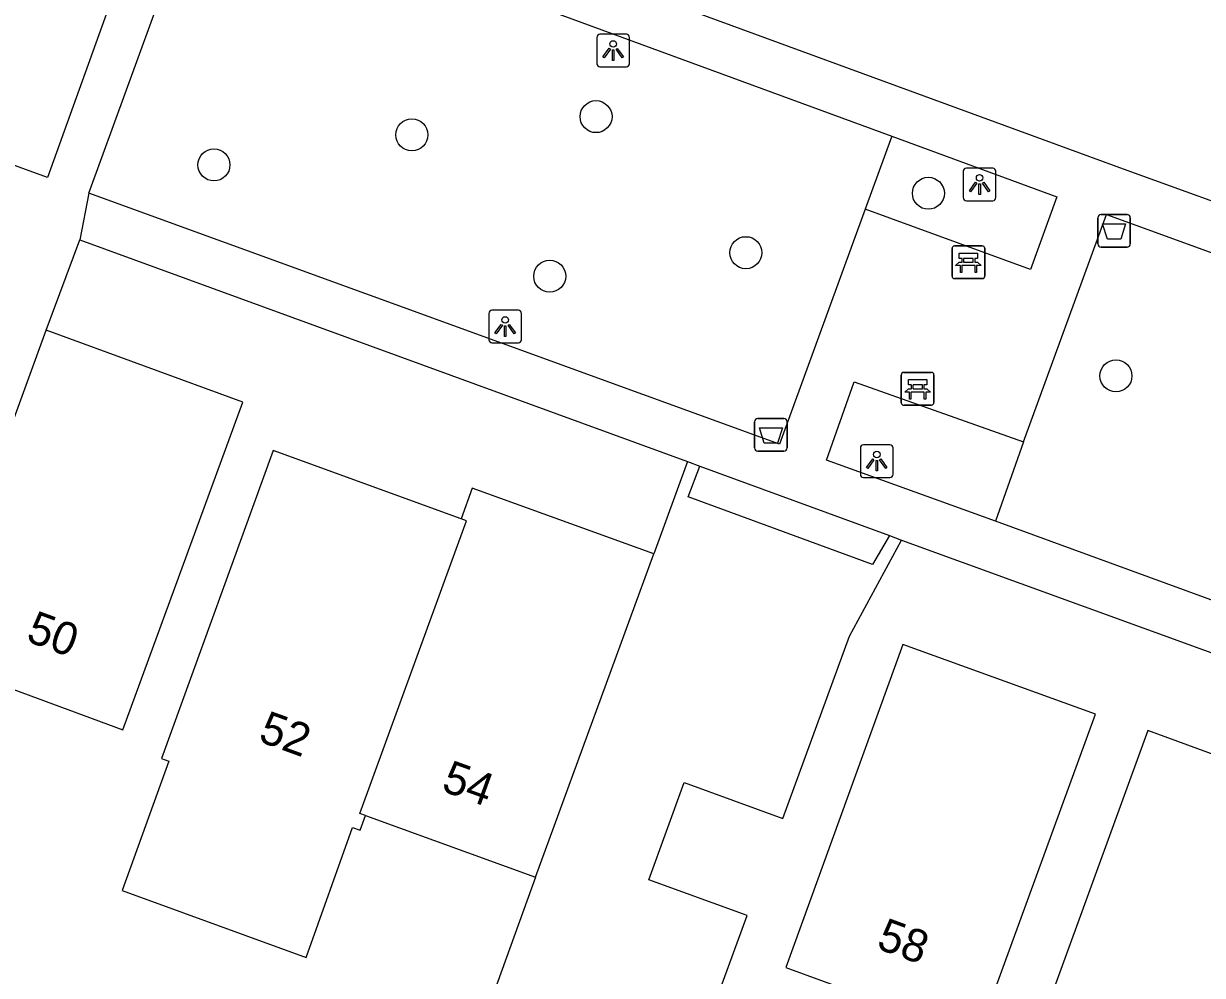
# Model space of a CAD drawing. Extents: x 155275 to 156263, y 382654 to 383635.
# Drawn here: x 156008.18 to 156044.2, y 383082.31 to 383111.39 of the extents above; entities that cross this region are included whole.
import ezdxf

# ---------------------------------------------------------------- set-up
doc = ezdxf.new("R2010")
doc.units = 0
for name, color, linetype in [('IMGEO_Afvalbak', 7, 'Continuous'), ('IMGEO_Bank', 7, 'Continuous'), ('IMGEO_Boom', 7, 'Continuous'), ('IMGEO_Groenvoorziening', 7, 'Continuous'), ('IMGEO_Lichtpunt', 7, 'Continuous'), ('IMGEO_Pand', 7, 'Continuous'), ('IMGEO_Pand_nummerreeks', 7, 'Continuous'), ('IMGEO_Voetpad_open', 7, 'Continuous')]:
    doc.layers.add(name, color=color, linetype=linetype)

msp = doc.modelspace()

# ---------------------------------------------------------------- linework, layer by layer
at = {"layer": 'IMGEO_Afvalbak'}
for p, q in [((156041.007, 383104.661), (156041.007, 383105.461)), ((156041.007, 383105.461), (156041.007, 383104.661)), ((156041.107, 383105.561), (156041.897, 383105.561)), ((156041.897, 383105.561), (156041.107, 383105.561)), ((156041.997, 383105.461), (156041.997, 383104.661)), ((156041.997, 383104.661), (156041.997, 383105.461)), ((156041.897, 383104.561), (156041.107, 383104.561)), ((156041.107, 383104.561), (156041.897, 383104.561)), ((156030.62, 383099.326), (156031.41, 383099.326)), ((156031.41, 383099.326), (156030.62, 383099.326)), ((156030.52, 383098.426), (156030.52, 383099.226)), ((156030.52, 383099.226), (156030.52, 383098.426)), ((156031.51, 383099.226), (156031.51, 383098.426)), ((156031.51, 383098.426), (156031.51, 383099.226)), ((156031.41, 383098.326), (156030.62, 383098.326)), ((156030.62, 383098.326), (156031.41, 383098.326))]:
    msp.add_line(p, q, dxfattribs=at)
for points in [[(156041.15, 383105.275), (156041.854, 383105.275), (156041.705, 383104.805), (156041.299, 383104.805), (156041.15, 383105.275)], [(156030.663, 383099.04), (156031.367, 383099.04), (156031.218, 383098.57), (156030.812, 383098.57), (156030.663, 383099.04)]]:
    msp.add_lwpolyline(points, dxfattribs=at)
for centre, start, end in [((156041.107, 383105.461), 90, 180), ((156041.107, 383105.461), 90, 180), ((156041.897, 383105.461), 0, 90), ((156041.897, 383105.461), 360, 90), ((156041.107, 383104.661), 180, 270), ((156041.107, 383104.661), 180, 270), ((156041.897, 383104.661), 270, 0), ((156041.897, 383104.661), 270, 0), ((156030.62, 383099.226), 90, 180), ((156030.62, 383099.226), 90, 180), ((156031.41, 383099.226), 0, 90), ((156031.41, 383099.226), 360, 90), ((156030.62, 383098.426), 180, 270), ((156030.62, 383098.426), 180, 270), ((156031.41, 383098.426), 270, 0), ((156031.41, 383098.426), 270, 0)]:
    msp.add_arc(centre, 0.1, start, end, dxfattribs=at)
at = {"layer": 'IMGEO_Bank'}
for p, q in [((156036.552, 383103.675), (156036.552, 383104.516)), ((156036.552, 383104.516), (156036.552, 383103.675)), ((156036.627, 383104.6), (156037.468, 383104.6)), ((156037.468, 383104.6), (156036.627, 383104.6)), ((156037.552, 383104.525), (156037.552, 383103.684)), ((156037.552, 383103.684), (156037.552, 383104.525)), ((156037.249, 383103.998), (156036.856, 383103.998)), ((156036.861, 383104.106), (156036.861, 383104.212)), ((156036.905, 383104.212), (156036.905, 383104.106)), ((156037.193, 383104.218), (156036.911, 383104.218)), ((156036.911, 383104.1), (156037.193, 383104.1)), ((156037.199, 383104.106), (156037.199, 383104.212)), ((156037.243, 383104.212), (156037.243, 383104.106)), ((156037.477, 383103.6), (156036.636, 383103.6)), ((156036.636, 383103.6), (156037.477, 383103.6)), ((156034.999, 383099.808), (156034.999, 383100.649)), ((156034.999, 383100.649), (156034.999, 383099.808)), ((156035.074, 383100.733), (156035.915, 383100.733)), ((156035.915, 383100.733), (156035.074, 383100.733)), ((156035.999, 383100.658), (156035.999, 383099.817)), ((156035.999, 383099.817), (156035.999, 383100.658)), ((156035.696, 383100.131), (156035.303, 383100.131)), ((156035.308, 383100.239), (156035.308, 383100.345)), ((156035.352, 383100.345), (156035.352, 383100.239)), ((156035.64, 383100.351), (156035.358, 383100.351)), ((156035.358, 383100.233), (156035.64, 383100.233)), ((156035.646, 383100.239), (156035.646, 383100.345)), ((156035.69, 383100.345), (156035.69, 383100.239)), ((156035.924, 383099.733), (156035.083, 383099.733)), ((156035.083, 383099.733), (156035.924, 383099.733))]:
    msp.add_line(p, q, dxfattribs=at)
for points in [[(156036.855, 383104.218), (156036.769, 383104.218), (156036.769, 383104.379), (156037.332, 383104.379), (156037.332, 383104.218), (156037.249, 383104.218)], [(156036.799, 383103.998), (156036.657, 383103.998), (156036.769, 383104.1), (156036.855, 383104.1)], [(156036.849, 383103.991), (156036.849, 383103.784), (156036.806, 383103.784), (156036.806, 383103.991)], [(156037.249, 383104.1), (156037.332, 383104.1), (156037.444, 383103.998), (156037.305, 383103.998)], [(156037.299, 383103.991), (156037.299, 383103.784), (156037.255, 383103.784), (156037.255, 383103.991)], [(156035.302, 383100.351), (156035.216, 383100.351), (156035.216, 383100.512), (156035.779, 383100.512), (156035.779, 383100.351), (156035.696, 383100.351)], [(156035.246, 383100.131), (156035.104, 383100.131), (156035.216, 383100.233), (156035.302, 383100.233)], [(156035.296, 383100.124), (156035.296, 383099.917), (156035.253, 383099.917), (156035.253, 383100.124)], [(156035.696, 383100.233), (156035.779, 383100.233), (156035.891, 383100.131), (156035.752, 383100.131)], [(156035.746, 383100.124), (156035.746, 383099.917), (156035.702, 383099.917), (156035.702, 383100.124)]]:
    msp.add_lwpolyline(points, dxfattribs=at)
for centre, radius, start, end in [((156036.63, 383104.522), 0.0779, 92.4484, 184.2845), ((156036.63, 383104.522), 0.0779, 92.4484, 184.2845), ((156037.474, 383104.522), 0.0779, 2.4484, 94.2845), ((156037.474, 383104.522), 0.0779, 2.4484, 94.2845), ((156036.799, 383103.991), 0.00671, 2.8957, 87.1043), ((156036.856, 383103.991), 0.00671, 92.8957, 177.1043), ((156036.854, 383104.211), 0.00671, 2.8957, 87.1043), ((156036.854, 383104.107), 0.00671, 272.8957, 357.1043), ((156036.911, 383104.211), 0.00671, 92.8957, 177.1043), ((156036.911, 383104.107), 0.00671, 182.8957, 267.1043), ((156037.193, 383104.211), 0.00671, 2.8957, 87.1043), ((156037.193, 383104.107), 0.00671, 272.8957, 357.1043), ((156037.25, 383104.211), 0.00671, 92.8957, 177.1043), ((156037.25, 383104.107), 0.00671, 182.8957, 267.1043), ((156037.248, 383103.991), 0.00671, 2.8957, 87.1043), ((156037.305, 383103.991), 0.00671, 92.8957, 177.1043), ((156036.63, 383103.678), 0.0779, 182.4484, 274.2845), ((156036.63, 383103.678), 0.0779, 182.4484, 274.2845), ((156037.474, 383103.678), 0.0779, 272.4484, 4.2845), ((156037.474, 383103.678), 0.0779, 272.4484, 4.2845), ((156035.077, 383100.655), 0.0779, 92.4484, 184.2845), ((156035.077, 383100.655), 0.0779, 92.4484, 184.2845), ((156035.921, 383100.655), 0.0779, 2.4484, 94.2845), ((156035.921, 383100.655), 0.0779, 2.4484, 94.2845), ((156035.246, 383100.124), 0.00671, 2.8957, 87.1043), ((156035.303, 383100.124), 0.00671, 92.8957, 177.1043), ((156035.301, 383100.344), 0.00671, 2.8957, 87.1043), ((156035.301, 383100.24), 0.00671, 272.8957, 357.1043), ((156035.358, 383100.344), 0.00671, 92.8957, 177.1043), ((156035.358, 383100.24), 0.00671, 182.8957, 267.1043), ((156035.64, 383100.344), 0.00671, 2.8957, 87.1043), ((156035.64, 383100.24), 0.00671, 272.8957, 357.1043), ((156035.697, 383100.344), 0.00671, 92.8957, 177.1043), ((156035.697, 383100.24), 0.00671, 182.8957, 267.1043), ((156035.695, 383100.124), 0.00671, 2.8957, 87.1043), ((156035.752, 383100.124), 0.00671, 92.8957, 177.1043), ((156035.077, 383099.811), 0.0779, 182.4484, 274.2845), ((156035.077, 383099.811), 0.0779, 182.4484, 274.2845), ((156035.921, 383099.811), 0.0779, 272.4484, 4.2845), ((156035.921, 383099.811), 0.0779, 272.4484, 4.2845)]:
    msp.add_arc(centre, radius, start, end, dxfattribs=at)
at = {"layer": 'IMGEO_Boom'}
for centre in [(156025.673, 383108.548), (156020.047, 383107.992), (156014, 383107.073), (156035.828, 383106.206), (156030.249, 383104.392), (156024.258, 383103.672), (156041.559, 383100.626)]:
    msp.add_circle(centre, 0.489, dxfattribs=at)
at = {"layer": 'IMGEO_Groenvoorziening'}
for points in [[(156034.711, 383107.955), (156033.899, 383105.719)], [(156038.731, 383098.607), (156037.877, 383096.183)]]:
    msp.add_lwpolyline(points, dxfattribs=at)
at = {"layer": 'IMGEO_Lichtpunt'}
for p, q in [((156025.698, 383110.972), (156025.698, 383110.165)), ((156025.698, 383110.972), (156025.698, 383110.165)), ((156026.6, 383111.067), (156025.792, 383111.067)), ((156026.6, 383111.067), (156025.792, 383111.067)), ((156026.694, 383110.165), (156026.694, 383110.972)), ((156026.694, 383110.165), (156026.694, 383110.972)), ((156025.792, 383110.071), (156026.6, 383110.071)), ((156025.792, 383110.071), (156026.6, 383110.071)), ((156036.894, 383106.88), (156036.894, 383106.073)), ((156036.894, 383106.88), (156036.894, 383106.073)), ((156037.796, 383106.975), (156036.988, 383106.975)), ((156037.796, 383106.975), (156036.988, 383106.975)), ((156037.89, 383106.073), (156037.89, 383106.88)), ((156037.89, 383106.073), (156037.89, 383106.88)), ((156036.988, 383105.979), (156037.796, 383105.979)), ((156036.988, 383105.979), (156037.796, 383105.979)), ((156022.399, 383102.538), (156022.399, 383101.731)), ((156022.399, 383102.538), (156022.399, 383101.731)), ((156023.301, 383102.633), (156022.493, 383102.633)), ((156023.301, 383102.633), (156022.493, 383102.633)), ((156023.395, 383101.731), (156023.395, 383102.538)), ((156023.395, 383101.731), (156023.395, 383102.538)), ((156022.493, 383101.637), (156023.301, 383101.637)), ((156022.493, 383101.637), (156023.301, 383101.637)), ((156033.752, 383098.427), (156033.752, 383097.62)), ((156033.752, 383098.427), (156033.752, 383097.62)), ((156034.654, 383098.522), (156033.846, 383098.522)), ((156034.654, 383098.522), (156033.846, 383098.522)), ((156034.748, 383097.62), (156034.748, 383098.427)), ((156034.748, 383097.62), (156034.748, 383098.427)), ((156033.846, 383097.526), (156034.654, 383097.526)), ((156033.846, 383097.526), (156034.654, 383097.526))]:
    msp.add_line(p, q, dxfattribs=at)
for points in [[(156026.072, 383110.636), (156026.111, 383110.608), (156025.923, 383110.346), (156025.885, 383110.373), (156026.072, 383110.636)], [(156026.174, 383110.588), (156026.221, 383110.588), (156026.221, 383110.266), (156026.174, 383110.266), (156026.174, 383110.588)], [(156026.284, 383110.608), (156026.322, 383110.635), (156026.509, 383110.373), (156026.47, 383110.345), (156026.284, 383110.608)], [(156037.268, 383106.544), (156037.307, 383106.516), (156037.119, 383106.254), (156037.081, 383106.281), (156037.268, 383106.544)], [(156037.48, 383106.516), (156037.518, 383106.543), (156037.705, 383106.281), (156037.666, 383106.253), (156037.48, 383106.516)], [(156037.37, 383106.496), (156037.417, 383106.496), (156037.417, 383106.174), (156037.37, 383106.174), (156037.37, 383106.496)], [(156022.773, 383102.202), (156022.812, 383102.174), (156022.624, 383101.912), (156022.586, 383101.939), (156022.773, 383102.202)], [(156022.985, 383102.174), (156023.023, 383102.201), (156023.21, 383101.939), (156023.171, 383101.911), (156022.985, 383102.174)], [(156022.875, 383102.154), (156022.922, 383102.154), (156022.922, 383101.832), (156022.875, 383101.832), (156022.875, 383102.154)], [(156034.126, 383098.091), (156034.165, 383098.063), (156033.977, 383097.801), (156033.939, 383097.828), (156034.126, 383098.091)], [(156034.228, 383098.043), (156034.275, 383098.043), (156034.275, 383097.721), (156034.228, 383097.721), (156034.228, 383098.043)], [(156034.338, 383098.063), (156034.376, 383098.09), (156034.563, 383097.828), (156034.524, 383097.8), (156034.338, 383098.063)]]:
    msp.add_lwpolyline(points, dxfattribs=at)
for centre in [(156026.197, 383110.77), (156037.393, 383106.678), (156022.898, 383102.336), (156034.251, 383098.225)]:
    msp.add_circle(centre, 0.0994, dxfattribs=at)
for centre, start, end in [((156025.792, 383110.972), 90, 180), ((156025.792, 383110.972), 90, 180), ((156026.6, 383110.972), 0, 90), ((156026.6, 383110.972), 0, 90), ((156025.792, 383110.165), 180, 270), ((156025.792, 383110.165), 180, 270), ((156026.6, 383110.165), 270, 0), ((156026.6, 383110.165), 270, 360), ((156036.988, 383106.88), 90, 180), ((156036.988, 383106.88), 90, 180), ((156037.796, 383106.88), 0, 90), ((156037.796, 383106.88), 0, 90), ((156036.988, 383106.073), 180, 270), ((156036.988, 383106.073), 180, 270), ((156037.796, 383106.073), 270, 0), ((156037.796, 383106.073), 270, 360), ((156022.493, 383102.538), 90, 180), ((156022.493, 383102.538), 90, 180), ((156023.301, 383102.538), 0, 90), ((156023.301, 383102.538), 0, 90), ((156022.493, 383101.731), 180, 270), ((156022.493, 383101.731), 180, 270), ((156023.301, 383101.731), 270, 0), ((156023.301, 383101.731), 270, 360), ((156033.846, 383098.427), 90, 180), ((156033.846, 383098.427), 90, 180), ((156034.654, 383098.427), 0, 90), ((156034.654, 383098.427), 0, 90), ((156033.846, 383097.62), 180, 270), ((156033.846, 383097.62), 180, 270), ((156034.654, 383097.62), 270, 0), ((156034.654, 383097.62), 270, 360)]:
    msp.add_arc(centre, 0.0946, start, end, dxfattribs=at)
at = {"layer": 'IMGEO_Pand'}
for points in [[(156005.226, 383092.022), (156008.872, 383102.022)], [(156005.226, 383092.022), (156011.215, 383089.811), (156014.882, 383099.825), (156008.872, 383102.022)], [(156021.548, 383096.26), (156015.814, 383098.345), (156012.395, 383088.936), (156012.624, 383088.853), (156011.194, 383084.906), (156016.817, 383082.854), (156018.231, 383086.826), (156018.463, 383086.742), (156018.626, 383087.193)], [(156028.467, 383098.011), (156027.444, 383095.194)], [(156028.467, 383098.011), (156028.847, 383097.867)], [(156034.638, 383095.749), (156034.125, 383094.867), (156028.493, 383096.933), (156028.847, 383097.867)], [(156027.444, 383095.194), (156021.892, 383097.198), (156021.548, 383096.26)], [(156018.626, 383087.193), (156018.457, 383087.255), (156021.711, 383096.2), (156021.548, 383096.26)], [(156034.638, 383095.749), (156035.007, 383095.604)], [(156023.829, 383085.314), (156021.393, 383078.562), (156021.769, 383078.423), (156021.913, 383078.799), (156027.205, 383076.866), (156027.073, 383076.484), (156027.443, 383076.344), (156030.293, 383084.138), (156027.287, 383085.233), (156028.371, 383088.206), (156031.376, 383087.106), (156033.416, 383092.677), (156035.007, 383095.604)], [(156023.829, 383085.314), (156027.444, 383095.194)], [(156040.934, 383090.292), (156035.052, 383092.422), (156031.469, 383082.549), (156037.327, 383080.406), (156040.934, 383090.292)], [(156047.487, 383084.709), (156048.533, 383087.587), (156042.528, 383089.794), (156038.908, 383079.832), (156044.599, 383077.722)], [(156018.626, 383087.193), (156023.829, 383085.314)]]:
    msp.add_lwpolyline(points, dxfattribs=at)
at = {"layer": 'IMGEO_Voetpad_open'}
for points in [[(156007.639, 383117.862), (156012.321, 383116.179), (156008.909, 383106.684), (156004.235, 383108.392)], [(156010.175, 383106.213), (156013.634, 383115.696)], [(156013.634, 383115.696), (156034.711, 383107.955)], [(156068.609, 383097.246), (156041.9, 383106.898), (156022.042, 383114.189)], [(156034.711, 383107.955), (156039.752, 383106.094), (156038.947, 383103.882), (156033.899, 383105.719)], [(156010.175, 383106.213), (156009.9, 383104.787)], [(156033.899, 383105.719), (156031.282, 383098.543), (156010.175, 383106.213)], [(156038.731, 383098.607), (156041.272, 383105.558), (156068.619, 383095.618), (156067.854, 383093.569)], [(156008.872, 383102.022), (156009.9, 383104.787)], [(156009.9, 383104.787), (156028.467, 383098.011)], [(156037.877, 383096.183), (156032.715, 383098.049), (156033.56, 383100.45), (156038.731, 383098.607)], [(156028.847, 383097.867), (156034.638, 383095.749)], [(156065.894, 383088.3), (156065.126, 383086.232), (156037.877, 383096.183)], [(156035.007, 383095.604), (156082.964, 383078.192)]]:
    msp.add_lwpolyline(points, dxfattribs=at)

# ---------------------------------------------------------------- texts
at = {"layer": 'IMGEO_Pand_nummerreeks'}
for s, rotation, p in [('50', 339.7001, (156008.22, 383092.536)), ('52', 340.1241, (156015.319, 383089.473)), ('54', 340.1434, (156020.911, 383087.963)), ('58', 339.9062, (156034.202, 383083.146))]:
    msp.add_text(s, height=1, rotation=rotation, dxfattribs=at).set_placement(p)

doc.saveas('drawing.dxf')
